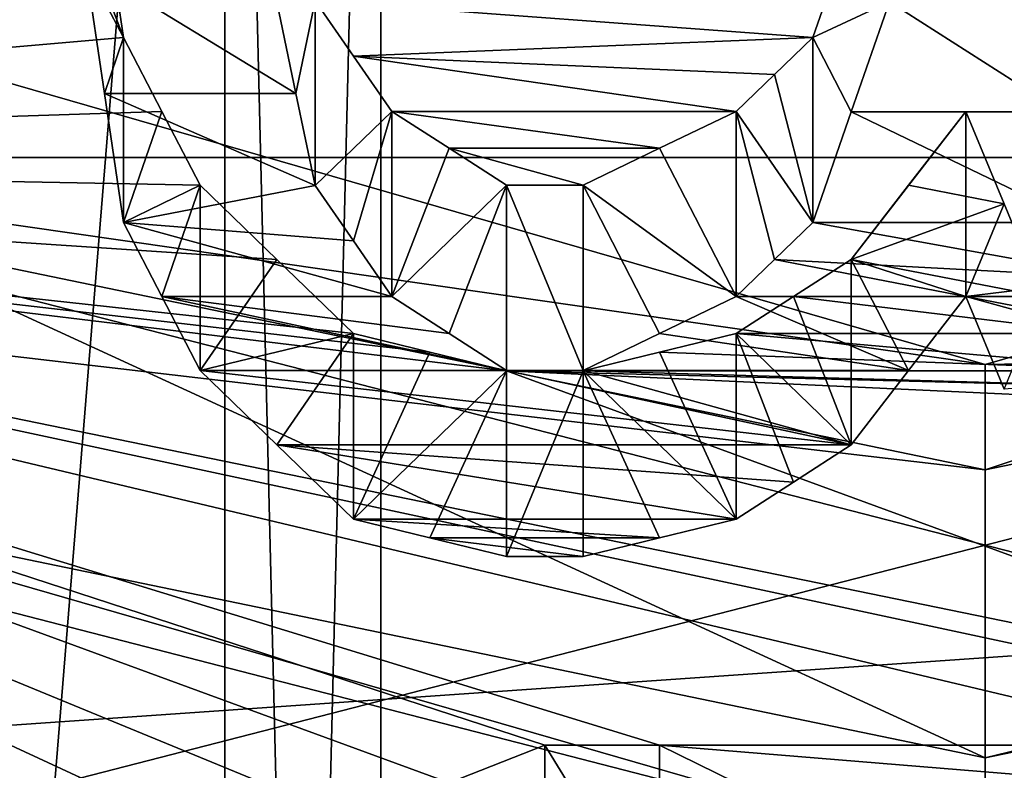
# Model space of a CAD drawing. Header units: millimetres. Extents: x -122 to 122, y -98 to 94.
# Tile 458 of 533: x 67.32 to 70.05, y 11.97 to 14.05. Entities that reach past the tile are written whole.
import ezdxf

# ---------------------------------------------------------------- set-up
doc = ezdxf.new("R2010")
doc.units = ezdxf.units.MM
doc.header["$LTSCALE"] = 26.699852
for name, color, linetype in [('1004', 7, 'CONTINUOUS'), ('1006', 7, 'CONTINUOUS'), ('1026', 7, 'CONTINUOUS'), ('1029', 7, 'CONTINUOUS'), ('1044', 7, 'CONTINUOUS'), ('1045', 7, 'CONTINUOUS'), ('1133', 7, 'CONTINUOUS'), ('1150', 7, 'CONTINUOUS'), ('1458', 7, 'CONTINUOUS'), ('1536', 7, 'CONTINUOUS'), ('1537', 7, 'CONTINUOUS'), ('1538', 7, 'CONTINUOUS'), ('1539', 7, 'CONTINUOUS'), ('1540', 7, 'CONTINUOUS'), ('1541', 7, 'CONTINUOUS'), ('1542', 7, 'CONTINUOUS'), ('1543', 7, 'CONTINUOUS'), ('1544', 7, 'CONTINUOUS'), ('1555', 7, 'CONTINUOUS'), ('1556', 7, 'CONTINUOUS'), ('1557', 7, 'CONTINUOUS'), ('1558', 7, 'CONTINUOUS'), ('1559', 7, 'CONTINUOUS'), ('1560', 7, 'CONTINUOUS'), ('1561', 7, 'CONTINUOUS'), ('1617', 7, 'CONTINUOUS'), ('1618', 7, 'CONTINUOUS'), ('1619', 7, 'CONTINUOUS'), ('1736', 7, 'CONTINUOUS'), ('1737', 7, 'CONTINUOUS'), ('4178', 7, 'CONTINUOUS'), ('4195', 7, 'CONTINUOUS'), ('4781', 7, 'CONTINUOUS'), ('4782', 7, 'CONTINUOUS'), ('4791', 7, 'CONTINUOUS'), ('4792', 7, 'CONTINUOUS'), ('4793', 7, 'CONTINUOUS'), ('4794', 7, 'CONTINUOUS'), ('5236', 7, 'CONTINUOUS'), ('5239', 7, 'CONTINUOUS'), ('947', 7, 'CONTINUOUS'), ('948', 7, 'CONTINUOUS'), ('949', 7, 'CONTINUOUS'), ('950', 7, 'CONTINUOUS'), ('967', 7, 'CONTINUOUS'), ('969', 7, 'CONTINUOUS')]:
    doc.layers.add(name, color=color, linetype=linetype)

msp = doc.modelspace()

# ---------------------------------------------------------------- linework, layer by layer
at = {"layer": '1004', "color": 250, "linetype": 'Continuous', "true_color": 0x323232}
for points in [[(78.9793, 17.625, -30.5274), (78.9793, 0, -35.25), (68.3207, 17.625, -30.5274), (78.9793, 17.625, -30.5274)], [(68.3207, 17.625, -30.5274), (78.9793, 0, -35.25), (68.3207, 0, -35.25), (68.3207, 17.625, -30.5274)]]:
    msp.add_3dface(points, dxfattribs=at)
at = {"layer": '1006', "color": 250, "linetype": 'Continuous', "true_color": 0x323232}
for points in [[(78.9793, 0, 35.25), (78.9793, 17.625, 30.5274), (68.3207, 0, 35.25), (78.9793, 0, 35.25)], [(68.3207, 0, 35.25), (78.9793, 17.625, 30.5274), (68.3207, 17.625, 30.5274), (68.3207, 0, 35.25)]]:
    msp.add_3dface(points, dxfattribs=at)
at = {"layer": '1026', "color": 250, "linetype": 'Continuous', "true_color": 0x323232}
for points in [[(66.4443, 19, 32.909), (66.4443, 0, 38), (67.8877, 17.75, 30.7439), (66.4443, 19, 32.909)], [(67.8877, 17.75, 30.7439), (66.4443, 0, 38), (67.8877, 0, 35.5), (67.8877, 17.75, 30.7439)]]:
    msp.add_3dface(points, dxfattribs=at)
at = {"layer": '1029', "color": 250, "linetype": 'Continuous', "true_color": 0x323232}
for points in [[(66.4443, 0, -38), (66.4443, 19, -32.909), (67.8877, 0, -35.5), (66.4443, 0, -38)], [(67.8877, 0, -35.5), (66.4443, 19, -32.909), (67.8877, 17.75, -30.7439), (67.8877, 0, -35.5)]]:
    msp.add_3dface(points, dxfattribs=at)
at = {"layer": '1044', "color": 250, "linetype": 'Continuous', "true_color": 0x323232}
for points in [[(68.3207, 17.625, -30.5274), (68.3207, 0, -35.25), (67.8877, 17.75, -30.7439), (68.3207, 17.625, -30.5274)], [(68.3207, 0, -35.25), (67.8877, 0, -35.5), (67.8877, 17.75, -30.7439), (68.3207, 0, -35.25)]]:
    msp.add_3dface(points, dxfattribs=at)
at = {"layer": '1045', "color": 250, "linetype": 'Continuous', "true_color": 0x323232}
for points in [[(68.3207, 17.625, 30.5274), (67.8877, 17.75, 30.7439), (67.8877, 0, 35.5), (68.3207, 17.625, 30.5274)], [(68.3207, 0, 35.25), (68.3207, 17.625, 30.5274), (67.8877, 0, 35.5), (68.3207, 0, 35.25)]]:
    msp.add_3dface(points, dxfattribs=at)
at = {"layer": '1133', "color": 250, "linetype": 'Continuous', "true_color": 0x323232}
for points in [[(103.1595, 4.0619, -42.0543), (103.1595, 21.125, -36.5896), (36.8405, 4.0619, -42.0543), (103.1595, 4.0619, -42.0543)], [(36.8405, 4.0619, -42.0543), (103.1595, 21.125, -36.5896), (36.8405, 21.125, -36.5896), (36.8405, 4.0619, -42.0543)]]:
    msp.add_3dface(points, dxfattribs=at)
at = {"layer": '1150', "color": 250, "linetype": 'Continuous', "true_color": 0x323232}
for points in [[(63.7701, 13.6709, -46.2728), (63.7701, 24.125, -41.7857), (67.6064, 14.0044, -46.1729), (63.7701, 13.6709, -46.2728)], [(67.6064, 14.0044, -46.1729), (63.7701, 24.125, -41.7857), (67.5532, 14.3616, -46.0631), (67.6064, 14.0044, -46.1729)], [(69.5213, 14.0044, -46.1729), (68.1383, 14.1067, -46.1418), (69.6276, 14.3106, -46.0789), (69.5213, 14.0044, -46.1729)], [(68.2447, 13.9531, -46.1885), (68.1383, 14.1067, -46.1418), (69.5213, 14.0044, -46.1729), (68.2447, 13.9531, -46.1885)], [(67.7128, 13.7993, -46.2346), (63.7701, 13.6709, -46.2728), (67.6064, 14.0044, -46.1729), (67.7128, 13.7993, -46.2346)], [(69.4148, 13.9019, -46.2039), (68.2447, 13.9531, -46.1885), (69.5213, 14.0044, -46.1729), (69.4148, 13.9019, -46.2039)], [(68.3511, 13.7994, -46.2346), (68.2447, 13.9531, -46.1885), (69.3085, 13.7994, -46.2346), (68.3511, 13.7994, -46.2346)], [(69.3085, 13.7994, -46.2346), (68.2447, 13.9531, -46.1885), (69.4148, 13.9019, -46.2039), (69.3085, 13.7994, -46.2346)], [(67.8191, 13.594, -46.2954), (63.7701, 13.6709, -46.2728), (67.7128, 13.7993, -46.2346), (67.8191, 13.594, -46.2954)], [(68.5107, 13.6967, -46.2651), (68.3511, 13.7994, -46.2346), (69.0957, 13.6967, -46.2651), (68.5107, 13.6967, -46.2651)], [(69.0957, 13.6967, -46.2651), (68.3511, 13.7994, -46.2346), (69.3085, 13.7994, -46.2346), (69.0957, 13.6967, -46.2651)], [(69.9468, 13.7994, -46.2346), (70.0533, 13.5423, -46.3106), (69.7871, 13.5938, -46.2955), (69.9468, 13.7994, -46.2346)], [(68.6702, 13.594, -46.2954), (68.5107, 13.6967, -46.2651), (68.883, 13.594, -46.2954), (68.6702, 13.594, -46.2954)], [(68.883, 13.594, -46.2954), (68.5107, 13.6967, -46.2651), (69.0957, 13.6967, -46.2651), (68.883, 13.594, -46.2954)], [(63.7701, 2.4568, -48.1874), (63.7701, 13.6709, -46.2728), (67.5, 3.3488, -48.1336), (63.7701, 2.4568, -48.1874)], [(68.6702, 13.0782, -46.4438), (63.7701, 13.6709, -46.2728), (68.4575, 13.1299, -46.4292), (68.6702, 13.0782, -46.4438)], [(63.7701, 13.6709, -46.2728), (68.6702, 13.0782, -46.4438), (71.2234, 12.142, -46.6973), (63.7701, 13.6709, -46.2728)], [(68.4575, 13.1299, -46.4292), (63.7701, 13.6709, -46.2728), (68.2447, 13.1816, -46.4145), (68.4575, 13.1299, -46.4292)], [(68.2447, 13.1816, -46.4145), (63.7701, 13.6709, -46.2728), (68.0321, 13.3878, -46.3555), (68.2447, 13.1816, -46.4145)], [(68.0321, 13.3878, -46.3555), (63.7701, 13.6709, -46.2728), (67.8191, 13.594, -46.2954), (68.0321, 13.3878, -46.3555)], [(70.6382, 12.0373, -46.7244), (63.7701, 13.6709, -46.2728), (70.9043, 12.142, -46.6973), (70.6382, 12.0373, -46.7244)], [(63.7701, 13.6709, -46.2728), (70.6382, 12.0373, -46.7244), (69.0957, 12.0374, -46.7243), (63.7701, 13.6709, -46.2728)], [(70.9043, 12.142, -46.6973), (63.7701, 13.6709, -46.2728), (71.2234, 12.142, -46.6973), (70.9043, 12.142, -46.6973)], [(67.9255, 8.9469, -47.4132), (63.7701, 13.6709, -46.2728), (67.7662, 9.2173, -47.3614), (67.9255, 8.9469, -47.4132)], [(63.7701, 13.6709, -46.2728), (67.9255, 8.9469, -47.4132), (68.5638, 5.9685, -47.8794), (63.7701, 13.6709, -46.2728)], [(67.7662, 9.2173, -47.3614), (63.7701, 13.6709, -46.2728), (67.6064, 9.4876, -47.308), (67.7662, 9.2173, -47.3614)], [(67.6064, 9.4876, -47.308), (63.7701, 13.6709, -46.2728), (67.5532, 9.7564, -47.2533), (67.6064, 9.4876, -47.308)], [(67.5532, 9.7564, -47.2533), (63.7701, 13.6709, -46.2728), (67.5, 10.025, -47.1971), (67.5532, 9.7564, -47.2533)], [(67.5, 10.025, -47.1971), (63.7701, 13.6709, -46.2728), (67.5, 10.2388, -47.1511), (67.5, 10.025, -47.1971)], [(67.5, 10.2388, -47.1511), (63.7701, 13.6709, -46.2728), (67.5, 10.4525, -47.1042), (67.5, 10.2388, -47.1511)], [(67.5, 10.4525, -47.1042), (63.7701, 13.6709, -46.2728), (67.5531, 10.7184, -47.0444), (67.5, 10.4525, -47.1042)], [(67.5531, 10.7184, -47.0444), (63.7701, 13.6709, -46.2728), (67.6064, 10.984, -46.9831), (67.5531, 10.7184, -47.0444)], [(67.6064, 10.984, -46.9831), (63.7701, 13.6709, -46.2728), (67.7658, 11.2482, -46.9206), (67.6064, 10.984, -46.9831)], [(67.7658, 11.2482, -46.9206), (63.7701, 13.6709, -46.2728), (67.9255, 11.5123, -46.8565), (67.7658, 11.2482, -46.9206)], [(67.9255, 11.5123, -46.8565), (63.7701, 13.6709, -46.2728), (68.085, 11.67, -46.8174), (67.9255, 11.5123, -46.8565)], [(68.085, 11.67, -46.8174), (63.7701, 13.6709, -46.2728), (68.2447, 11.8277, -46.7779), (68.085, 11.67, -46.8174)], [(68.2447, 11.8277, -46.7779), (63.7701, 13.6709, -46.2728), (68.5105, 11.9326, -46.7512), (68.2447, 11.8277, -46.7779)], [(68.5105, 11.9326, -46.7512), (63.7701, 13.6709, -46.2728), (68.7766, 12.0374, -46.7243), (68.5105, 11.9326, -46.7512)], [(68.7766, 12.0374, -46.7243), (63.7701, 13.6709, -46.2728), (69.0957, 12.0374, -46.7243), (68.7766, 12.0374, -46.7243)], [(63.7701, 13.6709, -46.2728), (68.5638, 5.9685, -47.8794), (69.0957, 4.7254, -48.018), (63.7701, 13.6709, -46.2728)], [(67.5, 3.3488, -48.1336), (63.7701, 13.6709, -46.2728), (67.5, 3.6944, -48.1084), (67.5, 3.3488, -48.1336)], [(67.5, 3.6944, -48.1084), (63.7701, 13.6709, -46.2728), (67.5, 4.0399, -48.0806), (67.5, 3.6944, -48.1084)], [(67.5, 4.0399, -48.0806), (63.7701, 13.6709, -46.2728), (67.8714, 4.3824, -48.0506), (67.5, 4.0399, -48.0806)], [(67.8714, 4.3824, -48.0506), (63.7701, 13.6709, -46.2728), (68.2447, 4.7254, -48.018), (67.8714, 4.3824, -48.0506)], [(68.2447, 4.7254, -48.018), (63.7701, 13.6709, -46.2728), (69.0957, 4.7254, -48.018), (68.2447, 4.7254, -48.018)], [(69.7871, 13.5938, -46.2955), (70.0533, 13.5423, -46.3106), (69.6277, 13.388, -46.3554), (69.7871, 13.5938, -46.2955)], [(70.0533, 13.5423, -46.3106), (70.1596, 13.2849, -46.3851), (69.6277, 13.388, -46.3554), (70.0533, 13.5423, -46.3106)], [(69.6277, 13.388, -46.3554), (70.1596, 13.2849, -46.3851), (69.468, 13.2848, -46.3851), (69.6277, 13.388, -46.3554)], [(69.468, 13.2848, -46.3851), (70.3192, 13.1816, -46.4145), (69.3085, 13.1816, -46.4145), (69.468, 13.2848, -46.3851)], [(70.1596, 13.2849, -46.3851), (70.3192, 13.1816, -46.4145), (69.468, 13.2848, -46.3851), (70.1596, 13.2849, -46.3851)], [(69.3085, 13.1816, -46.4145), (70.4787, 13.0782, -46.4438), (69.0957, 13.1299, -46.4292), (69.3085, 13.1816, -46.4145)], [(70.3192, 13.1816, -46.4145), (70.4787, 13.0782, -46.4438), (69.3085, 13.1816, -46.4145), (70.3192, 13.1816, -46.4145)], [(69.0957, 13.1299, -46.4292), (70.4787, 13.0782, -46.4438), (68.883, 13.0782, -46.4438), (69.0957, 13.1299, -46.4292)], [(70.6915, 13.0264, -46.4583), (70.9043, 12.9747, -46.4728), (68.6702, 13.0782, -46.4438), (70.6915, 13.0264, -46.4583)], [(68.6702, 13.0782, -46.4438), (70.9043, 12.9747, -46.4728), (71.2234, 12.142, -46.6973), (68.6702, 13.0782, -46.4438)], [(68.883, 13.0782, -46.4438), (70.6915, 13.0264, -46.4583), (68.6702, 13.0782, -46.4438), (68.883, 13.0782, -46.4438)], [(70.4787, 13.0782, -46.4438), (70.6915, 13.0264, -46.4583), (68.883, 13.0782, -46.4438), (70.4787, 13.0782, -46.4438)], [(70.6382, 12.0373, -46.7244), (70.3723, 11.9326, -46.7512), (69.0957, 12.0374, -46.7243), (70.6382, 12.0373, -46.7244)], [(69.0957, 12.0374, -46.7243), (70.3723, 11.9326, -46.7512), (69.3086, 11.9326, -46.7512), (69.0957, 12.0374, -46.7243)]]:
    msp.add_3dface(points, dxfattribs=at)
at = {"layer": '1458', "color": 250, "linetype": 'Continuous', "true_color": 0x323232}
for points in [[(67.5532, 13.8488, -45.1749), (67.5, 14.206, -45.0639), (68.0851, 13.8489, -45.1749), (67.5532, 13.8488, -45.1749)], [(67.5, 14.206, -45.0639), (68.0319, 14.1042, -45.0958), (68.0851, 13.8489, -45.1749), (67.5, 14.206, -45.0639)], [(69.6276, 13.7977, -45.1905), (69.734, 14.1042, -45.0958), (70.2128, 13.7977, -45.1905), (69.6276, 13.7977, -45.1905)], [(69.734, 14.1042, -45.0958), (70.1596, 14.1042, -45.0958), (70.2128, 13.7977, -45.1905), (69.734, 14.1042, -45.0958)], [(67.5532, 13.8488, -45.1749), (68.0851, 13.8489, -45.1749), (68.1383, 13.5932, -45.2525), (67.5532, 13.8488, -45.1749)], [(67.6064, 13.4907, -45.2832), (67.5532, 13.8488, -45.1749), (68.1383, 13.5932, -45.2525), (67.6064, 13.4907, -45.2832)], [(69.5213, 13.4907, -45.2832), (69.6276, 13.7977, -45.1905), (70.266, 13.4907, -45.2832), (69.5213, 13.4907, -45.2832)], [(69.6276, 13.7977, -45.1905), (70.2128, 13.7977, -45.1905), (70.266, 13.4907, -45.2832), (69.6276, 13.7977, -45.1905)], [(67.6064, 13.4907, -45.2832), (68.1383, 13.5932, -45.2525), (68.2447, 13.4392, -45.2984), (67.6064, 13.4907, -45.2832)], [(67.7128, 13.285, -45.3439), (67.6064, 13.4907, -45.2832), (68.3511, 13.2851, -45.3439), (67.7128, 13.285, -45.3439)], [(67.6064, 13.4907, -45.2832), (68.2447, 13.4392, -45.2984), (68.3511, 13.2851, -45.3439), (67.6064, 13.4907, -45.2832)], [(69.4148, 13.3879, -45.3136), (69.5213, 13.4907, -45.2832), (70.3724, 13.3365, -45.3288), (69.4148, 13.3879, -45.3136)], [(69.5213, 13.4907, -45.2832), (70.266, 13.4907, -45.2832), (70.3724, 13.3365, -45.3288), (69.5213, 13.4907, -45.2832)], [(69.9468, 13.2851, -45.3439), (69.3085, 13.2851, -45.3439), (69.4148, 13.3879, -45.3136), (69.9468, 13.2851, -45.3439)], [(69.9468, 13.2851, -45.3439), (69.4148, 13.3879, -45.3136), (70.3724, 13.3365, -45.3288), (69.9468, 13.2851, -45.3439)], [(69.9468, 13.2851, -45.3439), (70.3724, 13.3365, -45.3288), (70.4787, 13.1822, -45.3739), (69.9468, 13.2851, -45.3439)], [(67.7128, 13.285, -45.3439), (68.3511, 13.2851, -45.3439), (68.5107, 13.1822, -45.3739), (67.7128, 13.285, -45.3439)], [(67.8191, 13.0791, -45.4037), (67.7128, 13.285, -45.3439), (68.6702, 13.0791, -45.4037), (67.8191, 13.0791, -45.4037)], [(67.7128, 13.285, -45.3439), (68.5107, 13.1822, -45.3739), (68.6702, 13.0791, -45.4037), (67.7128, 13.285, -45.3439)], [(69.7871, 13.079, -45.4038), (69.0957, 13.1822, -45.3739), (69.3085, 13.2851, -45.3439), (69.7871, 13.079, -45.4038)], [(69.9468, 13.2851, -45.3439), (69.7871, 13.079, -45.4038), (69.3085, 13.2851, -45.3439), (69.9468, 13.2851, -45.3439)], [(70.0533, 13.0273, -45.4186), (69.9468, 13.2851, -45.3439), (70.6916, 13.0791, -45.4037), (70.0533, 13.0273, -45.4186)], [(69.9468, 13.2851, -45.3439), (70.4787, 13.1822, -45.3739), (70.6916, 13.0791, -45.4037), (69.9468, 13.2851, -45.3439)], [(69.7871, 13.079, -45.4038), (68.883, 13.0791, -45.4037), (69.0957, 13.1822, -45.3739), (69.7871, 13.079, -45.4038)], [(67.8191, 13.0791, -45.4037), (68.6702, 13.0791, -45.4037), (69.6277, 12.8726, -45.4627), (67.8191, 13.0791, -45.4037)], [(69.6277, 12.8726, -45.4627), (68.0321, 12.8724, -45.4628), (67.8191, 13.0791, -45.4037), (69.6277, 12.8726, -45.4627)], [(68.6702, 13.0791, -45.4037), (68.883, 13.0791, -45.4037), (69.6277, 12.8726, -45.4627), (68.6702, 13.0791, -45.4037)], [(69.7871, 13.079, -45.4038), (69.6277, 12.8726, -45.4627), (68.883, 13.0791, -45.4037), (69.7871, 13.079, -45.4038)], [(69.6277, 12.8726, -45.4627), (69.468, 12.7691, -45.4919), (68.0321, 12.8724, -45.4628), (69.6277, 12.8726, -45.4627)], [(69.468, 12.7691, -45.4919), (69.3085, 12.6656, -45.5208), (68.0321, 12.8724, -45.4628), (69.468, 12.7691, -45.4919)], [(69.3085, 12.6656, -45.5208), (68.2447, 12.6656, -45.5208), (68.0321, 12.8724, -45.4628), (69.3085, 12.6656, -45.5208)], [(69.3085, 12.6656, -45.5208), (69.0957, 12.6138, -45.5352), (68.2447, 12.6656, -45.5208), (69.3085, 12.6656, -45.5208)], [(69.0957, 12.6138, -45.5352), (68.4575, 12.6138, -45.5352), (68.2447, 12.6656, -45.5208), (69.0957, 12.6138, -45.5352)], [(69.0957, 12.6138, -45.5352), (68.883, 12.5619, -45.5495), (68.4575, 12.6138, -45.5352), (69.0957, 12.6138, -45.5352)], [(68.883, 12.5619, -45.5495), (68.6702, 12.5619, -45.5495), (68.4575, 12.6138, -45.5352), (68.883, 12.5619, -45.5495)]]:
    msp.add_3dface(points, dxfattribs=at)
at = {"layer": '1536', "color": 250, "linetype": 'Continuous', "true_color": 0x323232}
for points in [[(70.0533, 13.5423, -46.3106), (69.9468, 13.7994, -46.2346), (69.9468, 13.2851, -45.3439), (70.0533, 13.5423, -46.3106)], [(70.1596, 13.2849, -46.3851), (70.0533, 13.5423, -46.3106), (69.9468, 13.2851, -45.3439), (70.1596, 13.2849, -46.3851)], [(70.0533, 13.0273, -45.4186), (70.1596, 13.2849, -46.3851), (69.9468, 13.2851, -45.3439), (70.0533, 13.0273, -45.4186)]]:
    msp.add_3dface(points, dxfattribs=at)
at = {"layer": '1537', "color": 250, "linetype": 'Continuous', "true_color": 0x323232}
for points in [[(69.9468, 13.7994, -46.2346), (69.7871, 13.5938, -46.2955), (69.6277, 13.388, -46.3554), (69.9468, 13.7994, -46.2346)], [(69.9468, 13.7994, -46.2346), (69.6277, 13.388, -46.3554), (69.9468, 13.2851, -45.3439), (69.9468, 13.7994, -46.2346)], [(69.9468, 13.2851, -45.3439), (69.6277, 13.388, -46.3554), (69.7871, 13.079, -45.4038), (69.9468, 13.2851, -45.3439)], [(69.7871, 13.079, -45.4038), (69.6277, 13.388, -46.3554), (69.6277, 12.8726, -45.4627), (69.7871, 13.079, -45.4038)]]:
    msp.add_3dface(points, dxfattribs=at)
at = {"layer": '1538', "color": 250, "linetype": 'Continuous', "true_color": 0x323232}
for points in [[(69.6277, 13.388, -46.3554), (69.468, 13.2848, -46.3851), (69.6277, 12.8726, -45.4627), (69.6277, 13.388, -46.3554)], [(69.3085, 13.1816, -46.4145), (69.6277, 12.8726, -45.4627), (69.468, 13.2848, -46.3851), (69.3085, 13.1816, -46.4145)], [(69.6277, 12.8726, -45.4627), (69.3085, 13.1816, -46.4145), (69.468, 12.7691, -45.4919), (69.6277, 12.8726, -45.4627)], [(69.468, 12.7691, -45.4919), (69.3085, 13.1816, -46.4145), (69.3085, 12.6656, -45.5208), (69.468, 12.7691, -45.4919)]]:
    msp.add_3dface(points, dxfattribs=at)
at = {"layer": '1539', "color": 250, "linetype": 'Continuous', "true_color": 0x323232}
for points in [[(69.3085, 13.1816, -46.4145), (69.0957, 13.1299, -46.4292), (69.3085, 12.6656, -45.5208), (69.3085, 13.1816, -46.4145)], [(68.883, 13.0782, -46.4438), (69.3085, 12.6656, -45.5208), (69.0957, 13.1299, -46.4292), (68.883, 13.0782, -46.4438)], [(69.3085, 12.6656, -45.5208), (68.883, 13.0782, -46.4438), (69.0957, 12.6138, -45.5352), (69.3085, 12.6656, -45.5208)], [(69.0957, 12.6138, -45.5352), (68.883, 13.0782, -46.4438), (68.883, 12.5619, -45.5495), (69.0957, 12.6138, -45.5352)]]:
    msp.add_3dface(points, dxfattribs=at)
at = {"layer": '1540', "color": 250, "linetype": 'Continuous', "true_color": 0x323232}
for points in [[(68.883, 13.0782, -46.4438), (68.6702, 13.0782, -46.4438), (68.6702, 12.5619, -45.5495), (68.883, 13.0782, -46.4438)], [(68.883, 12.5619, -45.5495), (68.883, 13.0782, -46.4438), (68.6702, 12.5619, -45.5495), (68.883, 12.5619, -45.5495)]]:
    msp.add_3dface(points, dxfattribs=at)
at = {"layer": '1541', "color": 250, "linetype": 'Continuous', "true_color": 0x323232}
for points in [[(68.4575, 13.1299, -46.4292), (68.2447, 13.1816, -46.4145), (68.2447, 12.6656, -45.5208), (68.4575, 13.1299, -46.4292)], [(68.6702, 13.0782, -46.4438), (68.4575, 13.1299, -46.4292), (68.2447, 12.6656, -45.5208), (68.6702, 13.0782, -46.4438)], [(68.4575, 12.6138, -45.5352), (68.6702, 13.0782, -46.4438), (68.2447, 12.6656, -45.5208), (68.4575, 12.6138, -45.5352)], [(68.6702, 12.5619, -45.5495), (68.6702, 13.0782, -46.4438), (68.4575, 12.6138, -45.5352), (68.6702, 12.5619, -45.5495)]]:
    msp.add_3dface(points, dxfattribs=at)
at = {"layer": '1542', "color": 250, "linetype": 'Continuous', "true_color": 0x323232}
for points in [[(68.0321, 13.3878, -46.3555), (67.8191, 13.594, -46.2954), (67.8191, 13.0791, -45.4037), (68.0321, 13.3878, -46.3555)], [(68.2447, 13.1816, -46.4145), (68.0321, 13.3878, -46.3555), (67.8191, 13.0791, -45.4037), (68.2447, 13.1816, -46.4145)], [(68.0321, 12.8724, -45.4628), (68.2447, 13.1816, -46.4145), (67.8191, 13.0791, -45.4037), (68.0321, 12.8724, -45.4628)], [(68.2447, 12.6656, -45.5208), (68.2447, 13.1816, -46.4145), (68.0321, 12.8724, -45.4628), (68.2447, 12.6656, -45.5208)]]:
    msp.add_3dface(points, dxfattribs=at)
at = {"layer": '1543', "color": 250, "linetype": 'Continuous', "true_color": 0x323232}
for points in [[(67.7128, 13.7993, -46.2346), (67.6064, 14.0044, -46.1729), (67.6064, 13.4907, -45.2832), (67.7128, 13.7993, -46.2346)], [(67.8191, 13.594, -46.2954), (67.7128, 13.7993, -46.2346), (67.6064, 13.4907, -45.2832), (67.8191, 13.594, -46.2954)], [(67.7128, 13.285, -45.3439), (67.8191, 13.594, -46.2954), (67.6064, 13.4907, -45.2832), (67.7128, 13.285, -45.3439)], [(67.8191, 13.0791, -45.4037), (67.8191, 13.594, -46.2954), (67.7128, 13.285, -45.3439), (67.8191, 13.0791, -45.4037)]]:
    msp.add_3dface(points, dxfattribs=at)
at = {"layer": '1544', "color": 250, "linetype": 'Continuous', "true_color": 0x323232}
for points in [[(67.6064, 14.0044, -46.1729), (67.5532, 14.3616, -46.0631), (67.5, 14.206, -45.0639), (67.6064, 14.0044, -46.1729)], [(67.5532, 13.8488, -45.1749), (67.6064, 14.0044, -46.1729), (67.5, 14.206, -45.0639), (67.5532, 13.8488, -45.1749)], [(67.6064, 13.4907, -45.2832), (67.6064, 14.0044, -46.1729), (67.5532, 13.8488, -45.1749), (67.6064, 13.4907, -45.2832)]]:
    msp.add_3dface(points, dxfattribs=at)
at = {"layer": '1555', "color": 250, "linetype": 'Continuous', "true_color": 0x323232}
for points in [[(68.0319, 14.1042, -45.0958), (68.1383, 14.1067, -46.1418), (68.0851, 13.8489, -45.1749), (68.0319, 14.1042, -45.0958)], [(68.0851, 13.8489, -45.1749), (68.1383, 14.1067, -46.1418), (68.1383, 13.5932, -45.2525), (68.0851, 13.8489, -45.1749)]]:
    msp.add_3dface(points, dxfattribs=at)
at = {"layer": '1556', "color": 250, "linetype": 'Continuous', "true_color": 0x323232}
for points in [[(68.1383, 14.1067, -46.1418), (68.2447, 13.9531, -46.1885), (68.3511, 13.7994, -46.2346), (68.1383, 14.1067, -46.1418)], [(68.1383, 14.1067, -46.1418), (68.3511, 13.7994, -46.2346), (68.1383, 13.5932, -45.2525), (68.1383, 14.1067, -46.1418)], [(68.1383, 13.5932, -45.2525), (68.3511, 13.7994, -46.2346), (68.2447, 13.4392, -45.2984), (68.1383, 13.5932, -45.2525)], [(68.2447, 13.4392, -45.2984), (68.3511, 13.7994, -46.2346), (68.3511, 13.2851, -45.3439), (68.2447, 13.4392, -45.2984)]]:
    msp.add_3dface(points, dxfattribs=at)
at = {"layer": '1557', "color": 250, "linetype": 'Continuous', "true_color": 0x323232}
for points in [[(68.3511, 13.7994, -46.2346), (68.5107, 13.6967, -46.2651), (68.3511, 13.2851, -45.3439), (68.3511, 13.7994, -46.2346)], [(68.6702, 13.594, -46.2954), (68.3511, 13.2851, -45.3439), (68.5107, 13.6967, -46.2651), (68.6702, 13.594, -46.2954)], [(68.3511, 13.2851, -45.3439), (68.6702, 13.594, -46.2954), (68.5107, 13.1822, -45.3739), (68.3511, 13.2851, -45.3439)], [(68.5107, 13.1822, -45.3739), (68.6702, 13.594, -46.2954), (68.6702, 13.0791, -45.4037), (68.5107, 13.1822, -45.3739)]]:
    msp.add_3dface(points, dxfattribs=at)
at = {"layer": '1558', "color": 250, "linetype": 'Continuous', "true_color": 0x323232}
for points in [[(68.6702, 13.594, -46.2954), (68.883, 13.594, -46.2954), (68.883, 13.0791, -45.4037), (68.6702, 13.594, -46.2954)], [(68.6702, 13.0791, -45.4037), (68.6702, 13.594, -46.2954), (68.883, 13.0791, -45.4037), (68.6702, 13.0791, -45.4037)]]:
    msp.add_3dface(points, dxfattribs=at)
at = {"layer": '1559', "color": 250, "linetype": 'Continuous', "true_color": 0x323232}
for points in [[(69.0957, 13.6967, -46.2651), (69.3085, 13.7994, -46.2346), (69.3085, 13.2851, -45.3439), (69.0957, 13.6967, -46.2651)], [(68.883, 13.594, -46.2954), (69.0957, 13.6967, -46.2651), (69.3085, 13.2851, -45.3439), (68.883, 13.594, -46.2954)], [(68.883, 13.0791, -45.4037), (68.883, 13.594, -46.2954), (69.0957, 13.1822, -45.3739), (68.883, 13.0791, -45.4037)], [(69.0957, 13.1822, -45.3739), (68.883, 13.594, -46.2954), (69.3085, 13.2851, -45.3439), (69.0957, 13.1822, -45.3739)]]:
    msp.add_3dface(points, dxfattribs=at)
at = {"layer": '1560', "color": 250, "linetype": 'Continuous', "true_color": 0x323232}
for points in [[(69.4148, 13.9019, -46.2039), (69.5213, 14.0044, -46.1729), (69.5213, 13.4907, -45.2832), (69.4148, 13.9019, -46.2039)], [(69.3085, 13.7994, -46.2346), (69.4148, 13.9019, -46.2039), (69.5213, 13.4907, -45.2832), (69.3085, 13.7994, -46.2346)], [(69.3085, 13.2851, -45.3439), (69.3085, 13.7994, -46.2346), (69.4148, 13.3879, -45.3136), (69.3085, 13.2851, -45.3439)], [(69.4148, 13.3879, -45.3136), (69.3085, 13.7994, -46.2346), (69.5213, 13.4907, -45.2832), (69.4148, 13.3879, -45.3136)]]:
    msp.add_3dface(points, dxfattribs=at)
at = {"layer": '1561', "color": 250, "linetype": 'Continuous', "true_color": 0x323232}
for points in [[(69.5213, 14.0044, -46.1729), (69.6276, 14.3106, -46.0789), (69.734, 14.1042, -45.0958), (69.5213, 14.0044, -46.1729)], [(69.6276, 13.7977, -45.1905), (69.5213, 14.0044, -46.1729), (69.734, 14.1042, -45.0958), (69.6276, 13.7977, -45.1905)], [(69.5213, 13.4907, -45.2832), (69.5213, 14.0044, -46.1729), (69.6276, 13.7977, -45.1905), (69.5213, 13.4907, -45.2832)]]:
    msp.add_3dface(points, dxfattribs=at)
at = {"layer": '1617', "color": 250, "linetype": 'Continuous', "true_color": 0x323232}
msp.add_3dface([(68.5105, 11.9326, -46.7512), (68.7766, 12.0374, -46.7243), (68.7766, 11.5179, -45.8247), (68.5105, 11.9326, -46.7512)], dxfattribs=at)
at = {"layer": '1618', "color": 250, "linetype": 'Continuous', "true_color": 0x323232}
for points in [[(68.7766, 12.0374, -46.7243), (69.0957, 12.0374, -46.7243), (69.0957, 11.5179, -45.8247), (68.7766, 12.0374, -46.7243)], [(68.7766, 11.5179, -45.8247), (68.7766, 12.0374, -46.7243), (69.0957, 11.5179, -45.8247), (68.7766, 11.5179, -45.8247)]]:
    msp.add_3dface(points, dxfattribs=at)
at = {"layer": '1619', "color": 250, "linetype": 'Continuous', "true_color": 0x323232}
msp.add_3dface([(69.0957, 12.0374, -46.7243), (69.3086, 11.9326, -46.7512), (69.0957, 11.5179, -45.8247), (69.0957, 12.0374, -46.7243)], dxfattribs=at)
at = {"layer": '1736', "color": 250, "linetype": 'Continuous', "true_color": 0x323232}
for points in [[(31.5, 14.6011, -44.9374), (108.5, -4.939, -46.9912), (31.5, -4.939, -46.9912), (31.5, 14.6011, -44.9374)], [(108.5, 14.6011, -44.9374), (108.5, -4.939, -46.9912), (31.5, 14.6011, -44.9374), (108.5, 14.6011, -44.9374)]]:
    msp.add_3dface(points, dxfattribs=at)
at = {"layer": '1737', "color": 250, "linetype": 'Continuous', "true_color": 0x323232}
for points in [[(108.5, 15.2191, -46.8395), (108.5, -5.148, -48.9802), (31.5, 15.2191, -46.8395), (108.5, 15.2191, -46.8395)], [(31.5, 15.2191, -46.8395), (108.5, -5.148, -48.9802), (31.5, -5.148, -48.9802), (31.5, 15.2191, -46.8395)]]:
    msp.add_3dface(points, dxfattribs=at)
at = {"layer": '4178', "color": 250, "linetype": 'Continuous', "true_color": 0x323232}
for points in [[(103.1595, 21.125, 36.5896), (103.1595, 4.0619, 42.0543), (36.8405, 21.125, 36.5896), (103.1595, 21.125, 36.5896)], [(36.8405, 21.125, 36.5896), (103.1595, 4.0619, 42.0543), (36.8405, 4.0619, 42.0543), (36.8405, 21.125, 36.5896)]]:
    msp.add_3dface(points, dxfattribs=at)
at = {"layer": '4195', "color": 250, "linetype": 'Continuous', "true_color": 0x323232}
for points in [[(63.7701, 24.125, 41.7857), (63.7701, 13.6709, 46.2728), (67.7128, 24.0528, 41.8273), (63.7701, 24.125, 41.7857)], [(76.2299, 24.125, 41.7857), (63.7701, 13.6709, 46.2728), (76.2299, 13.6709, 46.2728), (76.2299, 24.125, 41.7857)], [(63.7701, 13.6709, 46.2728), (76.2299, 24.125, 41.7857), (72.5, 22.0389, 42.9226), (63.7701, 13.6709, 46.2728)], [(67.7128, 24.0528, 41.8273), (63.7701, 13.6709, 46.2728), (67.8191, 23.872, 41.9308), (67.7128, 24.0528, 41.8273)], [(63.7701, 13.6709, 46.2728), (67.5, 22.5936, 42.6332), (67.8191, 23.872, 41.9308), (63.7701, 13.6709, 46.2728)], [(67.5, 22.5936, 42.6332), (63.7701, 13.6709, 46.2728), (67.5, 22.3167, 42.7788), (67.5, 22.5936, 42.6332)], [(67.5, 22.3167, 42.7788), (63.7701, 13.6709, 46.2728), (67.5, 22.0389, 42.9226), (67.5, 22.3167, 42.7788)], [(67.5, 22.0389, 42.9226), (63.7701, 13.6709, 46.2728), (67.8724, 21.76, 43.0646), (67.5, 22.0389, 42.9226)], [(69.0957, 21.4802, 43.2049), (63.7701, 13.6709, 46.2728), (72.5, 22.0389, 42.9226), (69.0957, 21.4802, 43.2049)], [(67.8724, 21.76, 43.0646), (63.7701, 13.6709, 46.2728), (68.2447, 21.4802, 43.2049), (67.8724, 21.76, 43.0646)], [(68.2447, 21.4802, 43.2049), (63.7701, 13.6709, 46.2728), (69.0957, 21.4802, 43.2049), (68.2447, 21.4802, 43.2049)], [(63.7701, 13.6709, 46.2728), (63.7701, 2.4568, 48.1874), (67.9255, 9.012, 47.4009), (63.7701, 13.6709, 46.2728)], [(76.2299, 13.6709, 46.2728), (63.7701, 13.6709, 46.2728), (68.2447, 9.3366, 47.3381), (76.2299, 13.6709, 46.2728)], [(68.2447, 9.3366, 47.3381), (63.7701, 13.6709, 46.2728), (68.085, 9.1743, 47.3698), (68.2447, 9.3366, 47.3381)], [(68.085, 9.1743, 47.3698), (63.7701, 13.6709, 46.2728), (67.9255, 9.012, 47.4009), (68.085, 9.1743, 47.3698)], [(68.4573, 9.4444, 47.3167), (76.2299, 13.6709, 46.2728), (68.2447, 9.3366, 47.3381), (68.4573, 9.4444, 47.3167)], [(68.6702, 9.5523, 47.295), (76.2299, 13.6709, 46.2728), (68.4573, 9.4444, 47.3167), (68.6702, 9.5523, 47.295)], [(68.6702, 9.5523, 47.295), (68.8297, 9.6061, 47.2841), (76.2299, 13.6709, 46.2728), (68.6702, 9.5523, 47.295)], [(68.9894, 9.6599, 47.2731), (76.2299, 13.6709, 46.2728), (68.8297, 9.6061, 47.2841), (68.9894, 9.6599, 47.2731)], [(68.9894, 9.6599, 47.2731), (69.2552, 9.7137, 47.2621), (76.2299, 13.6709, 46.2728), (68.9894, 9.6599, 47.2731)], [(69.5213, 9.7674, 47.251), (76.2299, 13.6709, 46.2728), (69.2552, 9.7137, 47.2621), (69.5213, 9.7674, 47.251)], [(70.4787, 9.7674, 47.251), (76.2299, 13.6709, 46.2728), (69.5213, 9.7674, 47.251), (70.4787, 9.7674, 47.251)]]:
    msp.add_3dface(points, dxfattribs=at)
at = {"layer": '4781', "color": 250, "linetype": 'Continuous', "true_color": 0x323232}
for points in [[(31.5, -4.939, 46.9912), (108.5, 14.6011, 44.9374), (31.5, 14.6011, 44.9374), (31.5, -4.939, 46.9912)], [(108.5, -4.939, 46.9912), (108.5, 14.6011, 44.9374), (31.5, -4.939, 46.9912), (108.5, -4.939, 46.9912)]]:
    msp.add_3dface(points, dxfattribs=at)
at = {"layer": '4782', "color": 250, "linetype": 'Continuous', "true_color": 0x323232}
for points in [[(108.5, -5.148, 48.9802), (108.5, 15.2191, 46.8395), (31.5, -5.148, 48.9802), (108.5, -5.148, 48.9802)], [(31.5, -5.148, 48.9802), (108.5, 15.2191, 46.8395), (31.5, 15.2191, 46.8395), (31.5, -5.148, 48.9802)]]:
    msp.add_3dface(points, dxfattribs=at)
at = {"layer": '4791', "color": 150, "linetype": 'Continuous', "true_color": 0x378cff}
for points in [[(22, 10.0141, -43.8712), (22, 28.0584, -35.181), (122, 10.0141, -43.8712), (22, 10.0141, -43.8712)], [(22, 28.0584, -35.181), (122, 28.0584, -35.181), (122, 10.0141, -43.8712), (22, 28.0584, -35.181)]]:
    msp.add_3dface(points, dxfattribs=at)
at = {"layer": '4792', "color": 150, "linetype": 'Continuous', "true_color": 0x378cff}
for points in [[(22, 28.0584, 35.181), (22, 10.0141, 43.8712), (122, 28.0584, 35.181), (22, 28.0584, 35.181)], [(22, 10.0141, 43.8712), (122, 10.0141, 43.8712), (122, 28.0584, 35.181), (22, 10.0141, 43.8712)]]:
    msp.add_3dface(points, dxfattribs=at)
at = {"layer": '4793', "color": 150, "linetype": 'Continuous', "true_color": 0x378cff}
for points in [[(22, 10.2783, 38.3524), (22, 19.854, 34.3853), (122, 10.2783, 38.3524), (22, 10.2783, 38.3524)], [(22, 19.854, 34.3853), (122, 19.854, 34.3853), (122, 10.2783, 38.3524), (22, 19.854, 34.3853)]]:
    msp.add_3dface(points, dxfattribs=at)
at = {"layer": '4794', "color": 150, "linetype": 'Continuous', "true_color": 0x378cff}
for points in [[(22, 19.854, -34.3853), (22, 10.2783, -38.3524), (122, 19.854, -34.3853), (22, 19.854, -34.3853)], [(22, 10.2783, -38.3524), (122, 10.2783, -38.3524), (122, 19.854, -34.3853), (22, 10.2783, -38.3524)]]:
    msp.add_3dface(points, dxfattribs=at)
at = {"layer": '5236', "color": 7, "linetype": 'Continuous', "true_color": 0xf5f5f5}
for points in [[(73.9905, -24.6339, 62.6671), (66.0095, -24.6339, 62.6671), (73.9905, 24.2139, 90.8694), (73.9905, -24.6339, 62.6671)], [(73.9905, 24.2139, 90.8694), (66.0095, -24.6339, 62.6671), (66.0095, 24.2139, 90.8694), (73.9905, 24.2139, 90.8694)]]:
    msp.add_3dface(points, dxfattribs=at)
at = {"layer": '5239', "color": 7, "linetype": 'Continuous', "true_color": 0xf5f5f5}
for points in [[(66.0095, -31.5456, 74.6386), (73.9905, -31.5456, 74.6386), (66.0095, 17.3021, 102.8409), (66.0095, -31.5456, 74.6386)], [(66.0095, 17.3021, 102.8409), (73.9905, -31.5456, 74.6386), (73.9905, 17.3021, 102.8409), (66.0095, 17.3021, 102.8409)]]:
    msp.add_3dface(points, dxfattribs=at)
at = {"layer": '947', "color": 7, "linetype": 'Continuous'}
for points in [[(64.2371, 13.1961, 99.1437), (70, 12.0025, 101.211), (63.6347, 14.9329, 97.7355), (64.2371, 13.1961, 99.1437)], [(63.6347, 14.9329, 97.7355), (70, 12.0025, 101.211), (70, 13.0954, 100.9182), (63.6347, 14.9329, 97.7355)], [(70, 11.7097, 100.1182), (64.2371, 13.1961, 99.1437), (63.6347, 13.5472, 96.9355), (70, 11.7097, 100.1182)], [(70, 12.0025, 101.211), (64.2371, 13.1961, 99.1437), (70, 11.7097, 100.1182), (70, 12.0025, 101.211)]]:
    msp.add_3dface(points, dxfattribs=at)
at = {"layer": '948', "color": 7, "linetype": 'Continuous'}
for points in [[(63.6347, 14.9329, 97.7355), (70, 13.0954, 100.9182), (65.3685, 13.7618, 98.1639), (63.6347, 14.9329, 97.7355)], [(63.6347, 13.5472, 96.9355), (65.3685, 13.7618, 98.1639), (70, 12.8025, 99.8253), (63.6347, 13.5472, 96.9355)], [(65.3685, 13.7618, 98.1639), (70, 13.0954, 100.9182), (70, 12.8025, 99.8253), (65.3685, 13.7618, 98.1639)], [(70, 11.7097, 100.1182), (63.6347, 13.5472, 96.9355), (70, 12.8025, 99.8253), (70, 11.7097, 100.1182)]]:
    msp.add_3dface(points, dxfattribs=at)
at = {"layer": '949', "color": 7, "linetype": 'Continuous'}
for points in [[(70, 13.0954, 100.9182), (75.7629, 13.1961, 99.1437), (76.3653, 14.9329, 97.7355), (70, 13.0954, 100.9182)], [(70, 12.0025, 101.211), (70, 11.7097, 100.1182), (76.3653, 13.5472, 96.9355), (70, 12.0025, 101.211)], [(70, 12.0025, 101.211), (76.3653, 13.5472, 96.9355), (75.7629, 13.1961, 99.1437), (70, 12.0025, 101.211)], [(70, 13.0954, 100.9182), (70, 12.0025, 101.211), (75.7629, 13.1961, 99.1437), (70, 13.0954, 100.9182)]]:
    msp.add_3dface(points, dxfattribs=at)
at = {"layer": '950', "color": 7, "linetype": 'Continuous'}
for points in [[(70, 12.8025, 99.8253), (70, 13.0954, 100.9182), (76.3653, 14.9329, 97.7355), (70, 12.8025, 99.8253)], [(70, 12.8025, 99.8253), (76.3653, 14.9329, 97.7355), (74.6315, 13.7618, 98.1639), (70, 12.8025, 99.8253)], [(70, 11.7097, 100.1182), (70, 12.8025, 99.8253), (74.6315, 13.7618, 98.1639), (70, 11.7097, 100.1182)], [(76.3653, 13.5472, 96.9355), (70, 11.7097, 100.1182), (74.6315, 13.7618, 98.1639), (76.3653, 13.5472, 96.9355)]]:
    msp.add_3dface(points, dxfattribs=at)
at = {"layer": '967', "color": 250, "linetype": 'Continuous', "true_color": 0x323232}
for points in [[(107.5, 0, -29.75), (107.5, 14.875, -25.7643), (-107.5, 0, -29.75), (107.5, 0, -29.75)], [(-107.5, 0, -29.75), (107.5, 14.875, -25.7643), (-107.5, 14.875, -25.7643), (-107.5, 0, -29.75)]]:
    msp.add_3dface(points, dxfattribs=at)
at = {"layer": '969', "color": 250, "linetype": 'Continuous', "true_color": 0x323232}
for points in [[(107.5, 14.875, 25.7643), (107.5, 0, 29.75), (-107.5, 14.875, 25.7643), (107.5, 14.875, 25.7643)], [(-107.5, 14.875, 25.7643), (107.5, 0, 29.75), (-107.5, 0, 29.75), (-107.5, 14.875, 25.7643)]]:
    msp.add_3dface(points, dxfattribs=at)

doc.saveas('drawing.dxf')
